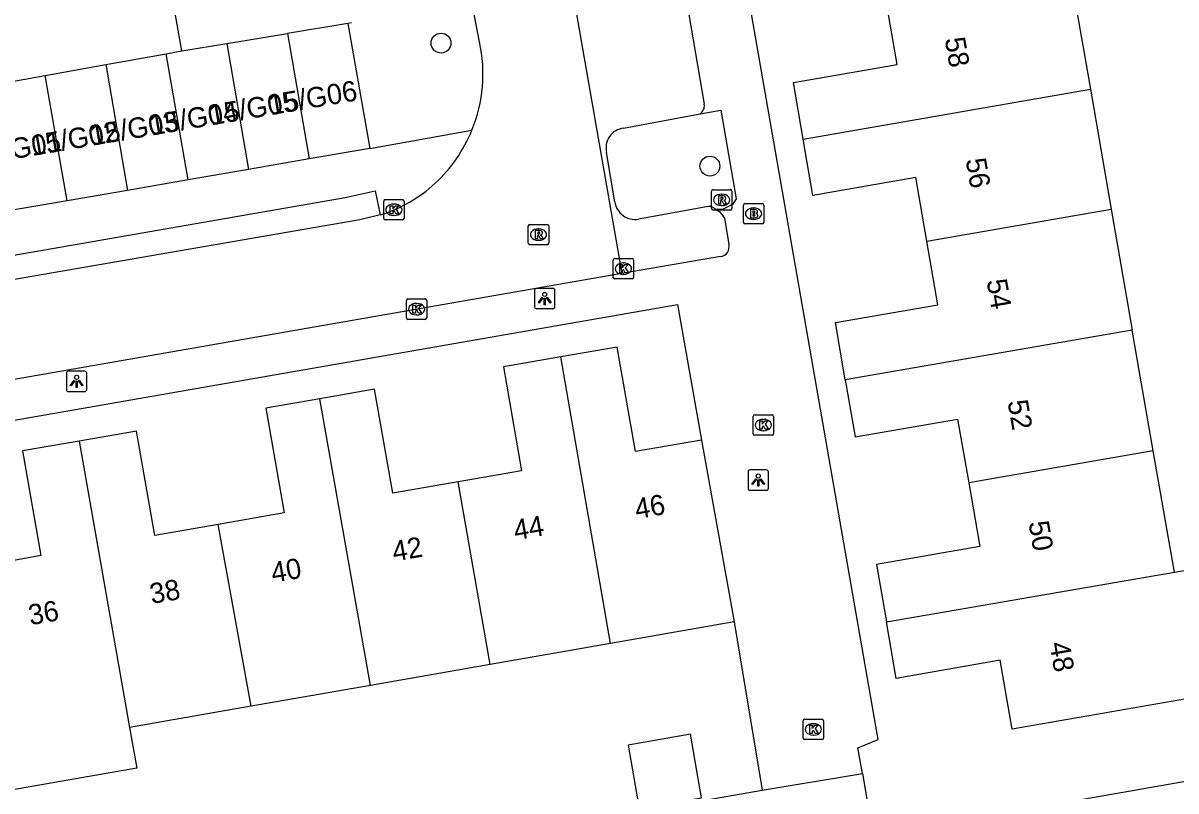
# Model space of a CAD drawing. Extents: x 162880 to 165536, y 384011 to 385179.
# Drawn here: x 164500.8 to 164557.5, y 384302.7 to 384340.4 of the extents above; entities that cross this region are included whole.
import ezdxf

# ---------------------------------------------------------------- set-up
doc = ezdxf.new("R2010")
doc.units = 0
for name, color, linetype in [('IMGEO_Boom', 7, 'Continuous'), ('IMGEO_Brandkraan', 7, 'Continuous'), ('IMGEO_Kolk', 7, 'Continuous'), ('IMGEO_Lichtpunt', 7, 'Continuous'), ('IMGEO_Pand', 7, 'Continuous'), ('IMGEO_Pand_nummerreeks', 7, 'Continuous'), ('IMGEO_Parkeervlak_open', 7, 'Continuous'), ('IMGEO_Rijbaan_lokaal_open', 7, 'Continuous'), ('IMGEO_Rioolput', 7, 'Continuous'), ('IMGEO_Voetpad_open', 7, 'Continuous')]:
    doc.layers.add(name, color=color, linetype=linetype)

msp = doc.modelspace()

# ---------------------------------------------------------------- linework, layer by layer
at = {"layer": 'IMGEO_Boom'}
for centre in [(164521.363, 384339.424), (164534.582, 384333.378)]:
    msp.add_circle(centre, 0.489, dxfattribs=at)
at = {"layer": 'IMGEO_Brandkraan'}
for p, q in [((164536.226, 384330.614), (164536.226, 384331.466)), ((164536.301, 384331.54), (164537.153, 384331.54)), ((164536.714, 384331.32), (164536.739, 384331.32)), ((164537.227, 384331.466), (164537.227, 384330.614)), ((164536.737, 384330.76), (164536.712, 384330.76)), ((164537.153, 384330.54), (164536.301, 384330.54))]:
    msp.add_line(p, q, dxfattribs=at)
for points in [[(164536.226, 384330.614), (164536.226, 384331.466)], [(164536.301, 384331.54), (164537.153, 384331.54)], [(164537.227, 384331.466), (164537.227, 384330.614)], [(164536.574, 384331.24), (164536.574, 384330.84), (164536.787, 384330.84)], [(164536.805, 384331.24), (164536.574, 384331.24)], [(164536.753, 384331.159), (164536.699, 384331.159), (164536.699, 384331.083)], [(164536.699, 384331.083), (164536.752, 384331.083)], [(164536.761, 384331.007), (164536.699, 384331.007), (164536.699, 384330.926)], [(164536.699, 384330.926), (164536.761, 384330.926)], [(164537.153, 384330.54), (164536.301, 384330.54)]]:
    msp.add_lwpolyline(points, dxfattribs=at)
for centre, radius, start, end in [((164536.303, 384331.464), 0.0765, 91.552, 178.448), ((164536.303, 384331.464), 0.0765, 91.552, 178.448), ((164537.151, 384331.464), 0.0765, 1.552, 88.448), ((164537.151, 384331.464), 0.0765, 1.552, 88.448), ((164536.754, 384331.121), 0.0379, 267.8285, 90.9355), ((164536.762, 384330.966), 0.0404, 269.8759, 90.5077), ((164536.793, 384331.091), 0.251, 268.6676, 293.5347), ((164536.809, 384331.095), 0.145, 59.4692, 91.5367), ((164536.834, 384331.142), 0.0922, 285.5137, 58.1501), ((164536.839, 384330.95), 0.105, 301.3115, 78.989), ((164536.303, 384330.616), 0.0765, 181.552, 268.448), ((164536.303, 384330.616), 0.0765, 181.552, 268.448), ((164537.151, 384330.616), 0.0765, 271.552, 358.448), ((164537.151, 384330.616), 0.0765, 271.552, 358.448)]:
    msp.add_arc(centre, radius, start, end, dxfattribs=at)
for centre, major_axis, ratio, start_param, end_param in [((164536.713, 384331.04), (-0.387, 0.002), 0.722429, 4.712389, 7.853982), ((164536.738, 384331.04), (-0.39, 0.002), 0.717154, 1.570796, 4.712389)]:
    msp.add_ellipse(centre, major_axis=major_axis, ratio=ratio, start_param=start_param, end_param=end_param, dxfattribs=at)
at = {"layer": 'IMGEO_Kolk'}
for p, q in [((164518.544, 384330.804), (164518.544, 384331.656)), ((164518.619, 384331.73), (164519.471, 384331.73)), ((164519.032, 384331.51), (164519.057, 384331.51)), ((164519.545, 384331.656), (164519.545, 384330.804)), ((164519.471, 384330.73), (164518.619, 384330.73)), ((164519.055, 384330.95), (164519.03, 384330.95)), ((164529.83, 384327.911), (164529.83, 384328.763)), ((164529.905, 384328.837), (164530.757, 384328.837)), ((164530.318, 384328.617), (164530.343, 384328.617)), ((164530.831, 384328.763), (164530.831, 384327.911)), ((164530.341, 384328.057), (164530.316, 384328.057)), ((164530.757, 384327.837), (164529.905, 384327.837)), ((164519.66, 384325.921), (164519.66, 384326.773)), ((164519.735, 384326.847), (164520.587, 384326.847)), ((164520.661, 384326.773), (164520.661, 384325.921)), ((164520.148, 384326.627), (164520.173, 384326.627)), ((164520.587, 384325.847), (164519.735, 384325.847)), ((164520.171, 384326.067), (164520.146, 384326.067)), ((164536.709, 384320.226), (164536.709, 384321.078)), ((164536.784, 384321.152), (164537.636, 384321.152)), ((164537.71, 384321.078), (164537.71, 384320.226)), ((164537.197, 384320.932), (164537.222, 384320.932)), ((164537.636, 384320.152), (164536.784, 384320.152)), ((164537.22, 384320.372), (164537.195, 384320.372)), ((164539.165, 384305.268), (164539.165, 384306.12)), ((164539.24, 384306.194), (164540.092, 384306.194)), ((164539.653, 384305.974), (164539.678, 384305.974)), ((164540.166, 384306.12), (164540.166, 384305.268)), ((164540.092, 384305.194), (164539.24, 384305.194)), ((164539.676, 384305.414), (164539.651, 384305.414))]:
    msp.add_line(p, q, dxfattribs=at)
for points in [[(164518.544, 384330.804), (164518.544, 384331.656)], [(164518.619, 384331.73), (164519.471, 384331.73)], [(164518.865, 384331.43), (164518.988, 384331.43), (164518.988, 384331.279), (164519.118, 384331.43), (164519.282, 384331.43), (164519.136, 384331.279), (164519.289, 384331.03), (164519.137, 384331.03), (164519.052, 384331.194), (164518.988, 384331.127), (164518.988, 384331.03), (164518.865, 384331.03), (164518.865, 384331.43)], [(164519.545, 384331.656), (164519.545, 384330.804)], [(164519.471, 384330.73), (164518.619, 384330.73)], [(164529.83, 384327.911), (164529.83, 384328.763)], [(164529.905, 384328.837), (164530.757, 384328.837)], [(164530.151, 384328.537), (164530.274, 384328.537), (164530.274, 384328.386), (164530.404, 384328.537), (164530.568, 384328.537), (164530.422, 384328.386), (164530.575, 384328.137), (164530.423, 384328.137), (164530.338, 384328.301), (164530.274, 384328.234), (164530.274, 384328.137), (164530.151, 384328.137), (164530.151, 384328.537)], [(164530.831, 384328.763), (164530.831, 384327.911)], [(164530.757, 384327.837), (164529.905, 384327.837)], [(164519.66, 384325.921), (164519.66, 384326.773)], [(164519.735, 384326.847), (164520.587, 384326.847)], [(164520.661, 384326.773), (164520.661, 384325.921)], [(164519.981, 384326.547), (164520.104, 384326.547), (164520.104, 384326.396), (164520.234, 384326.547), (164520.398, 384326.547), (164520.252, 384326.396), (164520.405, 384326.147), (164520.253, 384326.147), (164520.168, 384326.311), (164520.104, 384326.244), (164520.104, 384326.147), (164519.981, 384326.147), (164519.981, 384326.547)], [(164520.587, 384325.847), (164519.735, 384325.847)], [(164536.709, 384320.226), (164536.709, 384321.078)], [(164536.784, 384321.152), (164537.636, 384321.152)], [(164537.71, 384321.078), (164537.71, 384320.226)], [(164537.03, 384320.852), (164537.153, 384320.852), (164537.153, 384320.701), (164537.283, 384320.852), (164537.447, 384320.852), (164537.301, 384320.701), (164537.454, 384320.452), (164537.302, 384320.452), (164537.217, 384320.616), (164537.153, 384320.549), (164537.153, 384320.452), (164537.03, 384320.452), (164537.03, 384320.852)], [(164537.636, 384320.152), (164536.784, 384320.152)], [(164539.165, 384305.268), (164539.165, 384306.12)], [(164539.24, 384306.194), (164540.092, 384306.194)], [(164539.486, 384305.894), (164539.609, 384305.894), (164539.609, 384305.743), (164539.739, 384305.894), (164539.903, 384305.894), (164539.757, 384305.743), (164539.91, 384305.494), (164539.758, 384305.494), (164539.673, 384305.658), (164539.609, 384305.591), (164539.609, 384305.494), (164539.486, 384305.494), (164539.486, 384305.894)], [(164540.166, 384306.12), (164540.166, 384305.268)], [(164540.092, 384305.194), (164539.24, 384305.194)]]:
    msp.add_lwpolyline(points, dxfattribs=at)
for centre, start, end in [((164518.621, 384331.654), 91.552, 178.448), ((164518.621, 384331.654), 91.552, 178.448), ((164519.469, 384331.654), 1.552, 88.448), ((164519.469, 384331.654), 1.552, 88.448), ((164518.621, 384330.806), 181.552, 268.448), ((164518.621, 384330.806), 181.552, 268.448), ((164519.469, 384330.806), 271.552, 358.448), ((164519.469, 384330.806), 271.552, 358.448), ((164529.907, 384328.761), 91.552, 178.448), ((164529.907, 384328.761), 91.552, 178.448), ((164530.755, 384328.761), 1.552, 88.448), ((164530.755, 384328.761), 1.552, 88.448), ((164529.907, 384327.913), 181.552, 268.448), ((164529.907, 384327.913), 181.552, 268.448), ((164530.755, 384327.913), 271.552, 358.448), ((164530.755, 384327.913), 271.552, 358.448), ((164519.737, 384326.771), 91.552, 178.448), ((164519.737, 384326.771), 91.552, 178.448), ((164520.585, 384326.771), 1.552, 88.448), ((164520.585, 384326.771), 1.552, 88.448), ((164519.737, 384325.923), 181.552, 268.448), ((164519.737, 384325.923), 181.552, 268.448), ((164520.585, 384325.923), 271.552, 358.448), ((164520.585, 384325.923), 271.552, 358.448), ((164536.786, 384321.076), 91.552, 178.448), ((164536.786, 384321.076), 91.552, 178.448), ((164537.634, 384321.076), 1.552, 88.448), ((164537.634, 384321.076), 1.552, 88.448), ((164536.786, 384320.228), 181.552, 268.448), ((164536.786, 384320.228), 181.552, 268.448), ((164537.634, 384320.228), 271.552, 358.448), ((164537.634, 384320.228), 271.552, 358.448), ((164539.242, 384306.118), 91.552, 178.448), ((164539.242, 384306.118), 91.552, 178.448), ((164540.09, 384306.118), 1.552, 88.448), ((164540.09, 384306.118), 1.552, 88.448), ((164539.242, 384305.27), 181.552, 268.448), ((164539.242, 384305.27), 181.552, 268.448), ((164540.09, 384305.27), 271.552, 358.448), ((164540.09, 384305.27), 271.552, 358.448)]:
    msp.add_arc(centre, 0.0765, start, end, dxfattribs=at)
for centre, major_axis, ratio, start_param, end_param in [((164519.031, 384331.23), (-0.387, 0.002), 0.722429, 4.712389, 7.853982), ((164519.056, 384331.23), (-0.39, 0.002), 0.717154, 1.570796, 4.712389), ((164530.317, 384328.337), (-0.387, 0.002), 0.722429, 4.712389, 7.853982), ((164530.342, 384328.337), (-0.39, 0.002), 0.717154, 1.570796, 4.712389), ((164520.147, 384326.347), (-0.387, 0.002), 0.722429, 4.712389, 7.853982), ((164520.172, 384326.347), (-0.39, 0.002), 0.717154, 1.570796, 4.712389), ((164537.196, 384320.652), (-0.387, 0.002), 0.722429, 4.712389, 7.853982), ((164537.221, 384320.652), (-0.39, 0.002), 0.717154, 1.570796, 4.712389), ((164539.652, 384305.694), (-0.387, 0.002), 0.722429, 4.712389, 7.853982), ((164539.677, 384305.694), (-0.39, 0.002), 0.717154, 1.570796, 4.712389)]:
    msp.add_ellipse(centre, major_axis=major_axis, ratio=ratio, start_param=start_param, end_param=end_param, dxfattribs=at)
at = {"layer": 'IMGEO_Lichtpunt'}
for p, q in [((164526.865, 384327.368), (164526.057, 384327.368)), ((164526.865, 384327.368), (164526.057, 384327.368)), ((164525.963, 384327.273), (164525.963, 384326.466)), ((164525.963, 384327.273), (164525.963, 384326.466)), ((164526.959, 384326.466), (164526.959, 384327.273)), ((164526.959, 384326.466), (164526.959, 384327.273)), ((164526.057, 384326.372), (164526.865, 384326.372)), ((164526.057, 384326.372), (164526.865, 384326.372)), ((164502.948, 384323.2), (164502.948, 384322.393)), ((164502.948, 384323.2), (164502.948, 384322.393)), ((164503.85, 384323.295), (164503.042, 384323.295)), ((164503.85, 384323.295), (164503.042, 384323.295)), ((164503.944, 384322.393), (164503.944, 384323.2)), ((164503.944, 384322.393), (164503.944, 384323.2)), ((164503.042, 384322.299), (164503.85, 384322.299)), ((164503.042, 384322.299), (164503.85, 384322.299)), ((164536.458, 384318.349), (164536.458, 384317.542)), ((164536.458, 384318.349), (164536.458, 384317.542)), ((164537.36, 384318.444), (164536.552, 384318.444)), ((164537.36, 384318.444), (164536.552, 384318.444)), ((164537.454, 384317.542), (164537.454, 384318.349)), ((164537.454, 384317.542), (164537.454, 384318.349)), ((164536.552, 384317.448), (164537.36, 384317.448)), ((164536.552, 384317.448), (164537.36, 384317.448))]:
    msp.add_line(p, q, dxfattribs=at)
for points in [[(164526.337, 384326.937), (164526.376, 384326.909), (164526.188, 384326.647), (164526.15, 384326.674), (164526.337, 384326.937)], [(164526.439, 384326.889), (164526.486, 384326.889), (164526.486, 384326.567), (164526.439, 384326.567), (164526.439, 384326.889)], [(164526.549, 384326.909), (164526.587, 384326.936), (164526.774, 384326.674), (164526.735, 384326.646), (164526.549, 384326.909)], [(164503.322, 384322.864), (164503.361, 384322.836), (164503.173, 384322.574), (164503.135, 384322.601), (164503.322, 384322.864)], [(164503.424, 384322.816), (164503.471, 384322.816), (164503.471, 384322.494), (164503.424, 384322.494), (164503.424, 384322.816)], [(164503.534, 384322.836), (164503.572, 384322.863), (164503.759, 384322.601), (164503.72, 384322.573), (164503.534, 384322.836)], [(164536.832, 384318.013), (164536.871, 384317.985), (164536.683, 384317.723), (164536.645, 384317.75), (164536.832, 384318.013)], [(164536.934, 384317.965), (164536.981, 384317.965), (164536.981, 384317.643), (164536.934, 384317.643), (164536.934, 384317.965)], [(164537.044, 384317.985), (164537.082, 384318.012), (164537.269, 384317.75), (164537.23, 384317.722), (164537.044, 384317.985)]]:
    msp.add_lwpolyline(points, dxfattribs=at)
for centre in [(164526.462, 384327.071), (164503.447, 384322.998), (164536.957, 384318.147)]:
    msp.add_circle(centre, 0.0994, dxfattribs=at)
for centre, start, end in [((164526.057, 384327.273), 90, 180), ((164526.057, 384327.273), 90, 180), ((164526.865, 384327.273), 0, 90), ((164526.865, 384327.273), 0, 90), ((164526.057, 384326.466), 180, 270), ((164526.057, 384326.466), 180, 270), ((164526.865, 384326.466), 270, 0), ((164526.865, 384326.466), 270, 360), ((164503.042, 384323.2), 90, 180), ((164503.042, 384323.2), 90, 180), ((164503.85, 384323.2), 0, 90), ((164503.85, 384323.2), 0, 90), ((164503.042, 384322.393), 180, 270), ((164503.042, 384322.393), 180, 270), ((164503.85, 384322.393), 270, 0), ((164503.85, 384322.393), 270, 360), ((164536.552, 384318.349), 90, 180), ((164536.552, 384318.349), 90, 180), ((164537.36, 384318.349), 0, 90), ((164537.36, 384318.349), 0, 90), ((164536.552, 384317.542), 180, 270), ((164536.552, 384317.542), 180, 270), ((164537.36, 384317.542), 270, 0), ((164537.36, 384317.542), 270, 360)]:
    msp.add_arc(centre, 0.0946, start, end, dxfattribs=at)
at = {"layer": 'IMGEO_Pand'}
for points in [[(164508.621, 384339.038), (164507.513, 384345.345)], [(164552.266, 384343.047), (164553.289, 384337.16)], [(164539.165, 384334.71), (164538.684, 384337.48), (164543.784, 384338.366), (164543.243, 384341.482)], [(164516.781, 384340.392), (164513.813, 384339.9)], [(164516.965, 384340.424), (164516.781, 384340.392)], [(164516.781, 384340.392), (164517.857, 384334.246)], [(164510.834, 384339.405), (164513.813, 384339.9)], [(164513.813, 384339.9), (164514.881, 384333.731)], [(164508.621, 384339.038), (164510.834, 384339.405)], [(164510.834, 384339.405), (164511.905, 384333.216)], [(164504.882, 384338.369), (164507.856, 384338.901)], [(164507.856, 384338.901), (164508.621, 384339.038)], [(164508.928, 384332.701), (164507.856, 384338.901)], [(164501.909, 384337.837), (164504.882, 384338.369)], [(164504.882, 384338.369), (164505.952, 384332.186)], [(164498.884, 384337.295), (164501.909, 384337.837)], [(164502.976, 384331.671), (164501.909, 384337.837)], [(164539.165, 384334.71), (164553.289, 384337.16)], [(164553.289, 384337.16), (164554.314, 384331.262)], [(164545.249, 384329.69), (164544.705, 384332.818), (164539.647, 384331.939), (164539.165, 384334.71)], [(164517.857, 384334.246), (164514.881, 384333.731)], [(164514.881, 384333.731), (164511.905, 384333.216)], [(164511.905, 384333.216), (164508.928, 384332.701)], [(164508.928, 384332.701), (164505.952, 384332.186)], [(164505.952, 384332.186), (164502.976, 384331.671)], [(164502.976, 384331.671), (164500, 384331.156)], [(164545.249, 384329.69), (164554.314, 384331.262)], [(164554.314, 384331.262), (164555.346, 384325.321)], [(164541.236, 384322.875), (164540.748, 384325.684), (164545.793, 384326.56), (164545.249, 384329.69)], [(164555.346, 384325.321), (164541.236, 384322.875)], [(164556.377, 384319.386), (164555.346, 384325.321)], [(164534.171, 384319.915), (164530.923, 384319.349), (164530.027, 384324.482), (164527.26, 384323.999)], [(164527.26, 384323.999), (164524.435, 384323.506), (164525.325, 384318.405), (164522.203, 384317.86)], [(164529.702, 384309.917), (164527.26, 384323.999)], [(164541.236, 384322.875), (164541.724, 384320.066), (164546.76, 384320.941), (164547.304, 384317.812)], [(164522.203, 384317.86), (164518.993, 384317.3), (164518.1, 384322.418), (164515.409, 384321.948)], [(164515.409, 384321.948), (164512.748, 384321.484), (164513.647, 384316.332), (164510.415, 384315.768)], [(164517.891, 384307.856), (164515.409, 384321.948)], [(164510.415, 384315.768), (164507.287, 384315.222), (164506.391, 384320.357), (164503.574, 384319.865)], [(164503.574, 384319.865), (164500.79, 384319.379), (164501.685, 384314.248), (164500.002, 384313.932), (164498.439, 384313.661)], [(164503.574, 384319.865), (164506.053, 384305.79)], [(164534.171, 384319.915), (164535.772, 384310.976)], [(164556.377, 384319.386), (164547.304, 384317.812)], [(164557.414, 384313.419), (164556.377, 384319.386)], [(164523.783, 384308.884), (164522.203, 384317.86)], [(164547.304, 384317.812), (164547.847, 384314.684), (164542.768, 384313.801), (164543.259, 384310.974)], [(164512.029, 384306.833), (164510.415, 384315.768)], [(164557.414, 384313.419), (164560.37, 384313.929), (164561.436, 384307.79), (164558.482, 384307.277), (164549.442, 384305.706), (164548.854, 384309.092), (164543.741, 384308.203), (164543.259, 384310.974)], [(164543.259, 384310.974), (164557.414, 384313.419)], [(164535.772, 384310.976), (164529.702, 384309.917)], [(164529.702, 384309.917), (164523.783, 384308.884)], [(164523.783, 384308.884), (164517.891, 384307.856)], [(164517.891, 384307.856), (164512.029, 384306.833)], [(164512.029, 384306.833), (164506.053, 384305.79)], [(164506.053, 384305.79), (164506.404, 384303.795), (164500.308, 384302.722)], [(164534.167, 384302.337), (164533.623, 384305.454), (164530.559, 384304.92), (164531.103, 384301.802), (164534.167, 384302.337)]]:
    msp.add_lwpolyline(points, dxfattribs=at)
at = {"layer": 'IMGEO_Parkeervlak_open'}
for points in [[(164530.34, 384335.237), (164534.101, 384335.948)], [(164529.911, 384331.623), (164529.502, 384334.047)], [(164534.414, 384331.375), (164531.079, 384330.774)], [(164534.87, 384331.25), (164534.778, 384331.305)]]:
    msp.add_lwpolyline(points, dxfattribs=at)
for centre, radius, start, end in [((164530.432, 384334.282), 0.959, 95.4968, 194.1967), ((164530.896, 384331.751), 0.993, 187.374, 280.6004), ((164534.538, 384331.041), 0.356, 47.7858, 110.4432)]:
    msp.add_arc(centre, radius, start, end, dxfattribs=at)
at = {"layer": 'IMGEO_Rijbaan_lokaal_open'}
for points in [[(164522.881, 384370.285), (164530.256, 384328.107)], [(164523.255, 384339.482), (164522.984, 384340.848)], [(164518.369, 384330.977), (164517.368, 384330.741), (164499.522, 384327.653)], [(164530.256, 384328.107), (164493.41, 384321.685)]]:
    msp.add_lwpolyline(points, dxfattribs=at)
for centre, radius, start, end in [((164516.084, 384337.911), 7.342, 337.8438, 12.358), ((164516.079, 384337.92), 7.349, 312.8584, 337.7878), ((164516.211, 384337.87), 7.223, 287.3831, 312.3614)]:
    msp.add_arc(centre, radius, start, end, dxfattribs=at)
at = {"layer": 'IMGEO_Rioolput'}
for p, q in [((164534.661, 384331.294), (164534.661, 384332.146)), ((164534.736, 384332.22), (164535.588, 384332.22)), ((164535.149, 384332), (164535.174, 384332)), ((164535.662, 384332.146), (164535.662, 384331.294)), ((164535.172, 384331.44), (164535.147, 384331.44)), ((164535.588, 384331.22), (164534.736, 384331.22)), ((164525.654, 384329.587), (164525.654, 384330.439)), ((164525.729, 384330.513), (164526.581, 384330.513)), ((164526.142, 384330.293), (164526.167, 384330.293)), ((164526.655, 384330.439), (164526.655, 384329.587)), ((164526.165, 384329.733), (164526.14, 384329.733)), ((164526.581, 384329.513), (164525.729, 384329.513))]:
    msp.add_line(p, q, dxfattribs=at)
for points in [[(164534.661, 384331.294), (164534.661, 384332.146)], [(164534.736, 384332.22), (164535.588, 384332.22)], [(164535.25, 384331.918), (164534.998, 384331.92), (164534.998, 384331.52)], [(164535.176, 384331.839), (164535.122, 384331.839), (164535.122, 384331.758)], [(164535.662, 384332.146), (164535.662, 384331.294)], [(164534.998, 384331.52), (164535.122, 384331.52), (164535.122, 384331.682), (164535.133, 384331.682)], [(164535.122, 384331.758), (164535.174, 384331.758)], [(164535.18, 384331.653), (164535.251, 384331.52), (164535.391, 384331.52), (164535.326, 384331.646)], [(164535.588, 384331.22), (164534.736, 384331.22)], [(164525.654, 384329.587), (164525.654, 384330.439)], [(164525.729, 384330.513), (164526.581, 384330.513)], [(164526.243, 384330.211), (164525.991, 384330.213), (164525.991, 384329.813)], [(164526.169, 384330.132), (164526.115, 384330.132), (164526.115, 384330.051)], [(164526.655, 384330.439), (164526.655, 384329.587)], [(164525.991, 384329.813), (164526.115, 384329.813), (164526.115, 384329.975), (164526.126, 384329.975)], [(164526.115, 384330.051), (164526.167, 384330.051)], [(164526.173, 384329.946), (164526.244, 384329.813), (164526.384, 384329.813), (164526.319, 384329.939)], [(164526.581, 384329.513), (164525.729, 384329.513)]]:
    msp.add_lwpolyline(points, dxfattribs=at)
for centre, radius, start, end in [((164534.738, 384332.144), 0.0765, 91.552, 178.448), ((164534.738, 384332.144), 0.0765, 91.552, 178.448), ((164535.182, 384331.743), 0.0964, 77.0061, 93.1865), ((164535.196, 384331.8), 0.0378, 276.6634, 79.6772), ((164535.249, 384331.808), 0.109, 350.3612, 89.416), ((164535.586, 384332.144), 0.0765, 1.552, 88.448), ((164535.586, 384332.144), 0.0765, 1.552, 88.448), ((164534.738, 384331.296), 0.0765, 181.552, 268.448), ((164534.738, 384331.296), 0.0765, 181.552, 268.448), ((164535.132, 384331.629), 0.0533, 26.0293, 88.6989), ((164535.158, 384331.947), 0.19, 274.7715, 282.9687), ((164535.247, 384331.808), 0.112, 277.5842, 350.9817), ((164535.231, 384331.593), 0.108, 29.5134, 73.7905), ((164535.586, 384331.296), 0.0765, 271.552, 358.448), ((164535.586, 384331.296), 0.0765, 271.552, 358.448), ((164525.731, 384330.437), 0.0765, 91.552, 178.448), ((164525.731, 384330.437), 0.0765, 91.552, 178.448), ((164526.175, 384330.036), 0.0964, 77.0061, 93.1865), ((164526.189, 384330.093), 0.0378, 276.6634, 79.6772), ((164526.242, 384330.101), 0.109, 350.3612, 89.416), ((164526.579, 384330.437), 0.0765, 1.552, 88.448), ((164526.579, 384330.437), 0.0765, 1.552, 88.448), ((164525.731, 384329.589), 0.0765, 181.552, 268.448), ((164525.731, 384329.589), 0.0765, 181.552, 268.448), ((164526.125, 384329.922), 0.0533, 26.0293, 88.6989), ((164526.151, 384330.24), 0.19, 274.7715, 282.9687), ((164526.24, 384330.101), 0.112, 277.5842, 350.9817), ((164526.224, 384329.886), 0.108, 29.5134, 73.7905), ((164526.579, 384329.589), 0.0765, 271.552, 358.448), ((164526.579, 384329.589), 0.0765, 271.552, 358.448)]:
    msp.add_arc(centre, radius, start, end, dxfattribs=at)
for centre, major_axis, ratio, start_param, end_param in [((164535.148, 384331.72), (-0.387, 0.002), 0.722429, 4.712389, 7.853982), ((164535.173, 384331.72), (-0.39, 0.002), 0.717154, 1.570796, 4.712389), ((164526.141, 384330.013), (-0.387, 0.002), 0.722429, 4.712389, 7.853982), ((164526.166, 384330.013), (-0.39, 0.002), 0.717154, 1.570796, 4.712389)]:
    msp.add_ellipse(centre, major_axis=major_axis, ratio=ratio, start_param=start_param, end_param=end_param, dxfattribs=at)
at = {"layer": 'IMGEO_Voetpad_open'}
for points in [[(164542.076, 384303.524), (164541.858, 384304.785), (164542.86, 384305.194), (164532.656, 384363.578), (164528.484, 384387.777)], [(164532.788, 384345.248), (164534.302, 384336.417)], [(164534.101, 384335.948), (164535.126, 384336.134), (164535.879, 384331.762), (164535.685, 384331.488), (164535.195, 384331.25), (164534.87, 384331.25)], [(164517.857, 384334.246), (164522.883, 384335.142)], [(164499.522, 384327.653), (164499.32, 384328.828), (164516.647, 384331.834), (164518.127, 384332.163), (164518.369, 384330.977)], [(164534.87, 384331.25), (164535.076, 384331.127), (164535.301, 384330.818), (164535.509, 384329.527)], [(164535.097, 384328.936), (164530.256, 384328.107)], [(164492.149, 384312.57), (164490.966, 384319.254), (164532.992, 384326.57), (164534.171, 384319.915)], [(164535.772, 384310.976), (164537.143, 384302.704)], [(164542.076, 384303.524), (164542.531, 384300.894), (164542.816, 384300.508), (164543.678, 384300.64), (164566.746, 384304.692), (164566.149, 384307.752)], [(164537.143, 384302.704), (164542.076, 384303.524)], [(164501.4, 384296.463), (164537.143, 384302.704)]]:
    msp.add_lwpolyline(points, dxfattribs=at)
for centre, radius, start, end in [((164533.847, 384336.334), 0.462, 303.2893, 10.3135), ((164535.055, 384329.405), 0.471, 275.1581, 15.0794)]:
    msp.add_arc(centre, radius, start, end, dxfattribs=at)

# ---------------------------------------------------------------- texts
at = {"layer": 'IMGEO_Pand_nummerreeks'}
for s, rotation, p in [('58', 279.8288, (164546.122, 384339.632)), ('15/G06', 9.6936, (164512.981, 384335.878)), ('15/G05', 9.6936, (164510.054, 384335.378)), ('15/G04', 9.6936, (164507.127, 384334.878)), ('15/G03', 9.6936, (164504.2, 384334.378)), ('15/G02', 9.6936, (164501.267, 384333.877)), ('15/G01', 9.6936, (164498.455, 384333.396)), ('56', 279.8288, (164547.15, 384333.693)), ('54', 279.8288, (164548.18, 384327.75)), ('52', 279.8288, (164549.21, 384321.81)), ('46', 9.9277, (164530.981, 384316.028)), ('44', 9.9277, (164525.019, 384314.984)), ('50', 279.8288, (164550.24, 384315.861)), ('42', 9.9277, (164519.054, 384313.94)), ('40', 9.9277, (164513.099, 384312.897)), ('38', 9.9277, (164507.137, 384311.854)), ('36', 9.9294, (164501.172, 384310.81)), ('48', 279.8288, (164551.27, 384309.918))]:
    msp.add_text(s, height=1, rotation=rotation, dxfattribs=at).set_placement(p)

doc.saveas('drawing.dxf')
